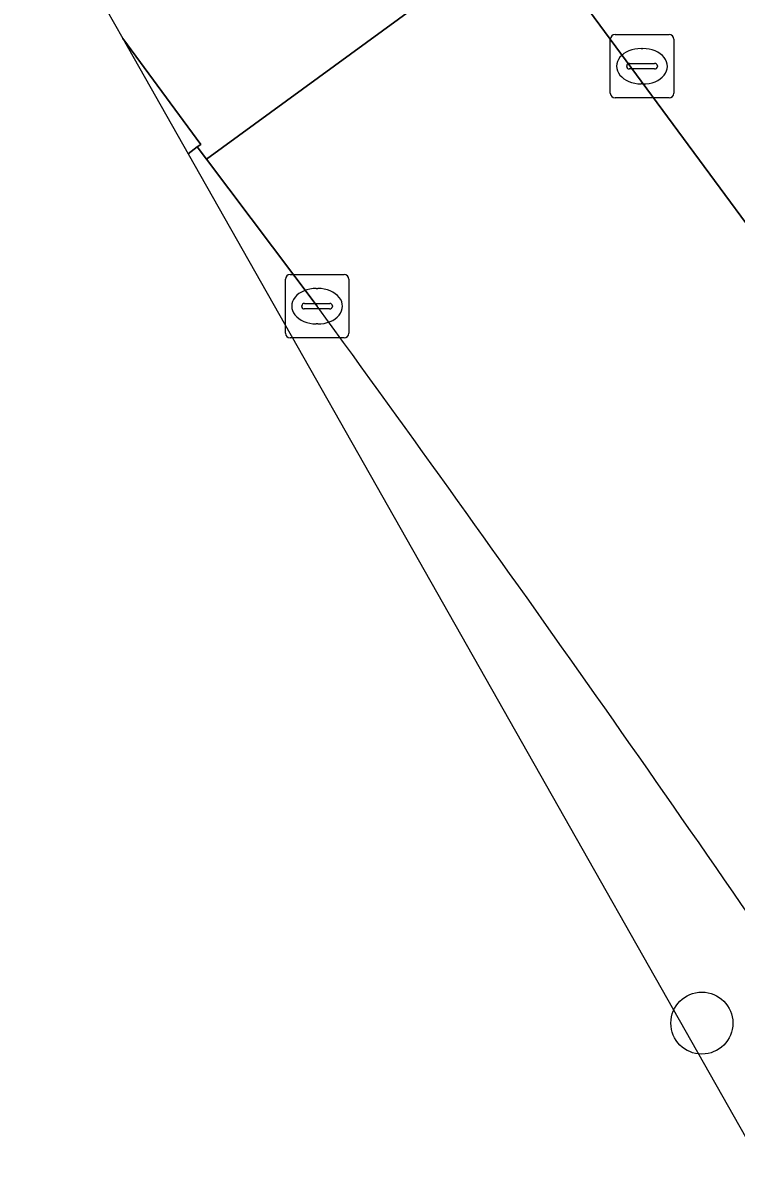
# Model space of a CAD drawing. Extents: x 161771 to 163125, y 382475 to 383179.
# Drawn here: x 161837.85 to 161849.11, y 382950.96 to 382968.91 of the extents above; entities that cross this region are included whole.
import ezdxf

# ---------------------------------------------------------------- set-up
doc = ezdxf.new("R2010")
doc.units = 0
for name, color, linetype in [('IMGEO_Berm_groen', 7, 'Continuous'), ('IMGEO_Berm_open', 7, 'Continuous'), ('IMGEO_Boom', 7, 'Continuous'), ('IMGEO_Kolk', 7, 'Continuous'), ('IMGEO_Parkeervlak_open', 7, 'Continuous'), ('IMGEO_Rijbaan_lokaal_gesloten', 7, 'Continuous'), ('IMGEO_Rijbaan_lokaal_open', 7, 'Continuous')]:
    doc.layers.add(name, color=color, linetype=linetype)

msp = doc.modelspace()

# ---------------------------------------------------------------- linework, layer by layer
at = {"layer": 'IMGEO_Berm_groen'}
msp.add_lwpolyline([(161842.497, 382964.43), (161840.75, 382966.75), (161840.605, 382966.944), (161840.46, 382966.837), (161849.456, 382950.963)], dxfattribs=at)
msp.add_arc((161487.708, 382705.746), 439.082, 34.12276, 36.09651, dxfattribs=at)
at = {"layer": 'IMGEO_Berm_open'}
msp.add_lwpolyline([(161839.429, 382968.658), (161840.46, 382966.837), (161840.605, 382966.944), (161840.661, 382966.985)], close=True, dxfattribs=at)
at = {"layer": 'IMGEO_Boom'}
msp.add_circle((161848.569, 382953.112), 0.489, dxfattribs=at)
at = {"layer": 'IMGEO_Kolk'}
for p, q in [((161847.199, 382968.718), (161848.051, 382968.718)), ((161847.124, 382967.792), (161847.124, 382968.644)), ((161848.125, 382968.644), (161848.125, 382967.792)), ((161847.612, 382968.498), (161847.637, 382968.498)), ((161847.383, 382968.212), (161847.383, 382968.224)), ((161847.426, 382968.261), (161847.824, 382968.261)), ((161847.867, 382968.224), (161847.867, 382968.212)), ((161847.821, 382968.175), (161847.423, 382968.175)), ((161847.635, 382967.938), (161847.61, 382967.938)), ((161848.051, 382967.718), (161847.199, 382967.718)), ((161841.996, 382964.004), (161841.996, 382964.856)), ((161842.071, 382964.93), (161842.923, 382964.93)), ((161842.997, 382964.856), (161842.997, 382964.004)), ((161842.484, 382964.71), (161842.509, 382964.71)), ((161842.255, 382964.424), (161842.255, 382964.436)), ((161842.298, 382964.473), (161842.696, 382964.473)), ((161842.739, 382964.436), (161842.739, 382964.424)), ((161842.693, 382964.387), (161842.295, 382964.387)), ((161842.507, 382964.15), (161842.482, 382964.15)), ((161842.923, 382963.93), (161842.071, 382963.93))]:
    msp.add_line(p, q, dxfattribs=at)
for points in [[(161847.199, 382968.718), (161848.051, 382968.718)], [(161847.124, 382967.792), (161847.124, 382968.644)], [(161848.125, 382968.644), (161848.125, 382967.792)], [(161848.051, 382967.718), (161847.199, 382967.718)], [(161841.996, 382964.004), (161841.996, 382964.856)], [(161842.071, 382964.93), (161842.923, 382964.93)], [(161842.997, 382964.856), (161842.997, 382964.004)], [(161842.923, 382963.93), (161842.071, 382963.93)]]:
    msp.add_lwpolyline(points, dxfattribs=at)
for centre, radius, start, end in [((161847.201, 382968.642), 0.0765, 91.552, 178.448), ((161847.201, 382968.642), 0.0765, 91.552, 178.448), ((161848.049, 382968.642), 0.0765, 1.552, 88.448), ((161848.049, 382968.642), 0.0765, 1.552, 88.448), ((161847.423, 382968.221), 0.0403, 85.8775, 175.7526), ((161847.42, 382968.211), 0.0366, 178.938, 274.7102), ((161847.824, 382968.218), 0.043, 264.8664, 352.4533), ((161847.828, 382968.223), 0.0386, 1.7309, 96.639), ((161847.201, 382967.794), 0.0765, 181.552, 268.448), ((161847.201, 382967.794), 0.0765, 181.552, 268.448), ((161848.049, 382967.794), 0.0765, 271.552, 358.448), ((161848.049, 382967.794), 0.0765, 271.552, 358.448), ((161842.073, 382964.854), 0.0765, 91.552, 178.448), ((161842.073, 382964.854), 0.0765, 91.552, 178.448), ((161842.921, 382964.854), 0.0765, 1.552, 88.448), ((161842.921, 382964.854), 0.0765, 1.552, 88.448), ((161842.295, 382964.433), 0.0403, 85.8775, 175.7526), ((161842.292, 382964.423), 0.0366, 178.938, 274.7102), ((161842.696, 382964.43), 0.043, 264.8664, 352.4533), ((161842.7, 382964.435), 0.0386, 1.7309, 96.639), ((161842.073, 382964.006), 0.0765, 181.552, 268.448), ((161842.073, 382964.006), 0.0765, 181.552, 268.448), ((161842.921, 382964.006), 0.0765, 271.552, 358.448), ((161842.921, 382964.006), 0.0765, 271.552, 358.448)]:
    msp.add_arc(centre, radius, start, end, dxfattribs=at)
for centre, major_axis, ratio, start_param, end_param in [((161847.611, 382968.218), (-0.387, 0.002), 0.722429, 4.712389, 7.853982), ((161847.636, 382968.218), (-0.39, 0.002), 0.717154, 1.570796, 4.712389), ((161842.483, 382964.43), (-0.387, 0.002), 0.722429, 4.712389, 7.853982), ((161842.508, 382964.43), (-0.39, 0.002), 0.717154, 1.570796, 4.712389)]:
    msp.add_ellipse(centre, major_axis=major_axis, ratio=ratio, start_param=start_param, end_param=end_param, dxfattribs=at)
at = {"layer": 'IMGEO_Parkeervlak_open'}
msp.add_lwpolyline([(161852.699, 382965.739), (161848.041, 382972.059), (161845.801, 382970.442), (161849.761, 382965.067)], dxfattribs=at)
at = {"layer": 'IMGEO_Rijbaan_lokaal_gesloten'}
msp.add_lwpolyline([(161849.761, 382965.067), (161845.801, 382970.442), (161840.75, 382966.75), (161842.497, 382964.43)], dxfattribs=at)
msp.add_arc((161487.708, 382705.746), 439.082, 34.12276, 36.09651, dxfattribs=at)
at = {"layer": 'IMGEO_Rijbaan_lokaal_open'}
msp.add_lwpolyline([(161839.429, 382968.658), (161840.661, 382966.985), (161840.605, 382966.944), (161840.75, 382966.75), (161845.801, 382970.442), (161845.643, 382970.657), (161842.7, 382974.705), (161842.55, 382974.908), (161837.852, 382971.441)], close=True, dxfattribs=at)

doc.saveas('drawing.dxf')
